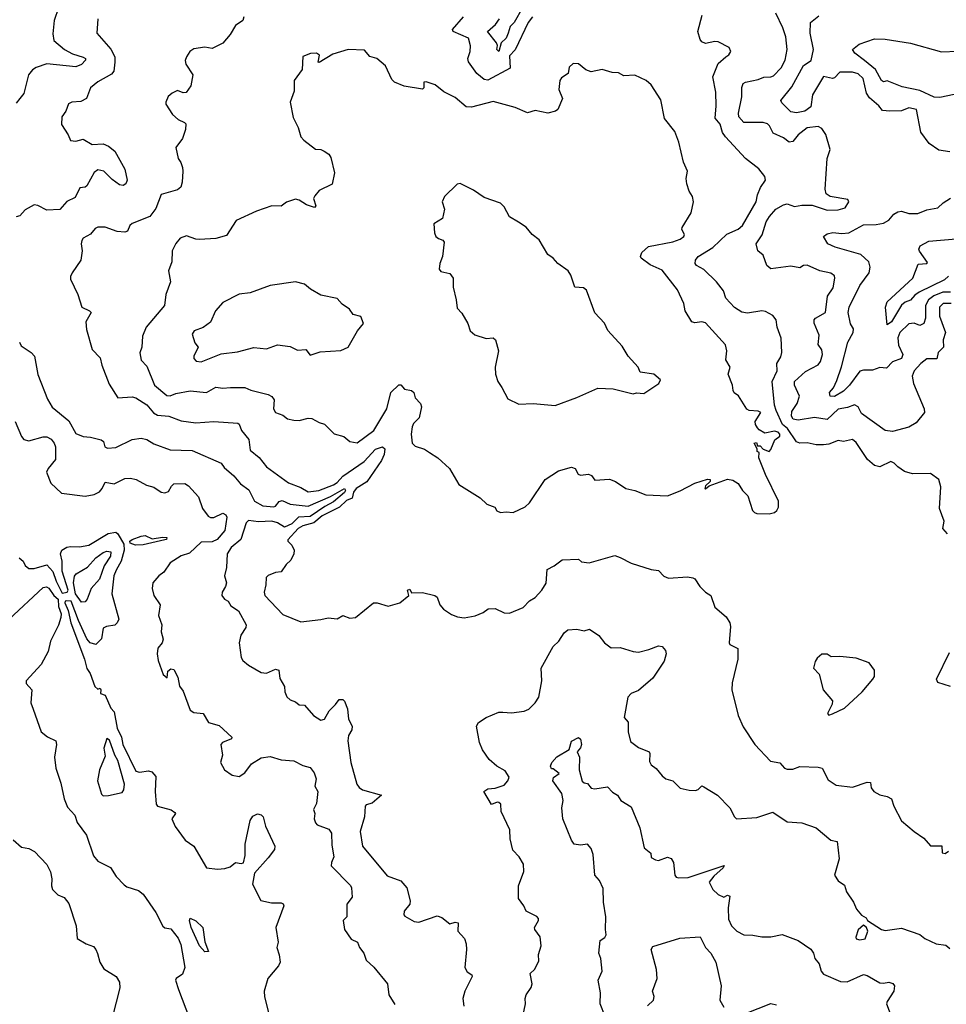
# Model space of a CAD drawing. Extents: x 1468344 to 1613994, y 525695 to 643861.
# Tile 280 of 427: x 1521935 to 1527041, y 609202 to 614630. Entities that reach past the tile are written whole.
import ezdxf

# ---------------------------------------------------------------- set-up
doc = ezdxf.new("R2010")
doc.units = 0

msp = doc.modelspace()

# ---------------------------------------------------------------- linework, layer by layer
at = {"layer": '0CON10XD'}
for points in [[(1522148.5, 614695), (1522124.5, 614625), (1522117.7, 614552.3), (1522123.2, 614515), (1522182, 614465), (1522225, 614442.4), (1522285, 614423), (1522297.5, 614415), (1522297.3, 614407.3), (1522275, 614382.6), (1522245, 614370.4), (1522085, 614386.7), (1522025, 614366.7), (1522005, 614353.3), (1521984.1, 614325.9), (1521957.3, 614222.7), (1521936.2, 614195), (1521915, 614170)], [(1523170, 614645), (1523164.1, 614625.9), (1523125, 614598), (1523095, 614548.8), (1523055, 614500.8), (1522995, 614471.9), (1522955, 614479.2), (1522895, 614470), (1522873.3, 614455), (1522853.3, 614425), (1522846.7, 614405), (1522850, 614385), (1522888.8, 614325), (1522877.5, 614265), (1522851.7, 614228.3), (1522835, 614227.5), (1522805, 614238.8), (1522775.9, 614224.1), (1522753.9, 614206.1), (1522740, 614175), (1522740, 614165), (1522777.7, 614107.7), (1522808.8, 614078.8), (1522843.6, 614063.6), (1522850, 614055), (1522848, 614025), (1522832.5, 613975), (1522795.8, 613925), (1522808.8, 613865), (1522822.1, 613842.1), (1522832.9, 613815), (1522833.1, 613795), (1522830.6, 613735), (1522823.2, 613706.8), (1522805, 613691.4), (1522715, 613665.6), (1522685, 613588.8), (1522651.2, 613545), (1522555, 613505.8), (1522542.5, 613495), (1522528.8, 613465), (1522515, 613458), (1522472.4, 613462.4), (1522405, 613485.5), (1522365, 613486.4), (1522351.3, 613478.7), (1522325, 613446.9), (1522285, 613425.8), (1522276.6, 613413.4), (1522272.9, 613395), (1522280, 613355), (1522271.2, 613305), (1522223.3, 613235), (1522214, 613215), (1522215, 613200), (1522256, 613115), (1522277.5, 613045), (1522320, 613025), (1522329.2, 613015), (1522299.2, 612965), (1522302.4, 612922.4), (1522335, 612812.5), (1522379.2, 612765), (1522386.9, 612725), (1522428.8, 612621.2), (1522476.2, 612546.2), (1522555, 612550.4), (1522575.7, 612545.7), (1522635, 612507.3), (1522673.1, 612463.1), (1522695, 612449.5), (1522756.2, 612445), (1522825, 612419.2), (1522905, 612406.8), (1523004.4, 612414.4), (1523137.5, 612405), (1523145, 612400), (1523157.8, 612365), (1523197, 612315), (1523205, 612257.1), (1523255, 612215.8), (1523295, 612164.3), (1523416.7, 612076.7), (1523485, 612051.8), (1523525, 612027.6), (1523584.3, 612034.3), (1523665, 612065.9), (1523685, 612079), (1523716.2, 612113.9), (1523832.7, 612195), (1523895, 612262.9), (1523935, 612275.4), (1523946.4, 612265), (1523943.2, 612233.2), (1523929.7, 612200.3), (1523847.6, 612082.4), (1523788.8, 612045), (1523774.6, 612025), (1523767.2, 611992.8), (1523735, 611978.8), (1523697.3, 611942.7), (1523601.2, 611895), (1523555, 611855.7), (1523495, 611840.7), (1523468.9, 611825), (1523413.3, 611763.3), (1523412.5, 611755), (1523434.1, 611734.1), (1523448, 611705), (1523445.8, 611685), (1523429.7, 611650.3), (1523403, 611627), (1523375, 611586.7), (1523345, 611582.1), (1523304.1, 611565.9), (1523292.5, 611555), (1523291.4, 611515), (1523281.4, 611475), (1523285.7, 611455.7), (1523385, 611351.1), (1523485, 611310.4), (1523595, 611324.4)], [(1524761.6, 614645), (1524736.8, 614615), (1524665.5, 614464.5), (1524635, 614430.5), (1524638.2, 614361.8), (1524515, 614295.8), (1524495, 614299.2), (1524453.4, 614333.4), (1524408.3, 614398.3), (1524404.4, 614415), (1524416.9, 614455), (1524418.7, 614485), (1524407.8, 614527.8), (1524324, 614565), (1524320.3, 614575), (1524381.1, 614645)], [(1524705.2, 614695), (1524660.6, 614615), (1524637.4, 614592.6), (1524626.2, 614555), (1524615, 614528.8), (1524587.8, 614502.2), (1524575, 614454.5), (1524564.7, 614465), (1524568, 614488), (1524563.1, 614503.1), (1524512.9, 614565), (1524557.2, 614602.8), (1524578.5, 614635)], [(1527047.5, 611795), (1527022.2, 611825), (1527028.9, 611865), (1527004.2, 611935), (1527012, 612055), (1527000, 612095), (1526955, 612128.8), (1526855, 612125.6), (1526810.2, 612140.2), (1526774.2, 612165), (1526754, 612185), (1526735, 612194), (1526675, 612165.8), (1526645, 612173.3), (1526606.4, 612205), (1526545, 612300), (1526525, 612315.3), (1526475, 612305.4), (1526445, 612309.6), (1526395, 612289.5), (1526365, 612285.6), (1526325, 612286.1), (1526275, 612296.8), (1526235, 612295.2), (1526215, 612302.8), (1526165.6, 612375.6), (1526138.8, 612398.8), (1526103.2, 612475), (1526095.4, 612505), (1526081.7, 612635), (1526109.1, 612695), (1526108.1, 612735), (1526129.4, 612770.6), (1526135.4, 612795), (1526131.1, 612875), (1526109.4, 612935), (1526104, 612975), (1526085, 613000), (1526045, 613022), (1526025, 613024.2), (1525945, 613011.9), (1525915, 613018), (1525875, 613044), (1525826.1, 613093.9), (1525814.4, 613134.4), (1525775.5, 613185.5), (1525705, 613253.1), (1525664, 613275), (1525658, 613285), (1525659.2, 613305), (1525674.3, 613325), (1525755, 613373.8), (1525831.8, 613448.2), (1525895, 613475.3), (1525919.2, 613495), (1525994.5, 613625), (1526001.1, 613665), (1526017.8, 613705), (1526045.8, 613745), (1526042.2, 613765), (1526008.6, 613808.6), (1525935.5, 613865.5), (1525824.5, 613984.5), (1525808.6, 614008.6), (1525795, 614053.8), (1525767.5, 614087.5), (1525773.8, 614155), (1525771.2, 614231.2), (1525754.3, 614315), (1525785, 614387.5), (1525826.7, 614425), (1525843.2, 614436.8), (1525854.2, 614455), (1525845, 614476), (1525785, 614507.1), (1525765, 614510), (1525715, 614498.8), (1525695, 614508), (1525685, 614520), (1525672.3, 614565), (1525696.5, 614655)], [(1527067.8, 613065), (1527025, 613065.7), (1527004.7, 613045), (1527004.8, 612995.2), (1527037.8, 612905), (1527023.3, 612865), (1527025.6, 612825), (1526996.7, 612795), (1526990, 612760), (1526935, 612759.6), (1526900.3, 612735), (1526863.8, 612695), (1526852.5, 612665), (1526861.5, 612625), (1526919.2, 612485), (1526922.1, 612465), (1526875, 612407.3), (1526835, 612384.5), (1526745, 612360.4), (1526705, 612365.4), (1526575, 612458.9), (1526555, 612496), (1526535, 612506.7), (1526497.1, 612492.9), (1526445, 612483.8), (1526385, 612426.1), (1526315, 612436.1), (1526225, 612421.8), (1526197.1, 612427.1), (1526187.5, 612445), (1526189.6, 612470.4), (1526220.4, 612515), (1526232.1, 612555), (1526205.5, 612615), (1526204, 612636), (1526265, 612690.4), (1526335, 612726.9), (1526347.5, 612745), (1526360, 612785), (1526355, 612810), (1526335, 612840), (1526340.2, 612890.2), (1526312.5, 612957.5), (1526313.1, 612975), (1526320.6, 612985), (1526376.4, 613015), (1526387.5, 613105), (1526417.7, 613152.3), (1526427.6, 613205), (1526425, 613218.6), (1526405, 613232.9), (1526345, 613245.8), (1526275, 613277.1), (1526255, 613275.7), (1526235, 613262.9), (1526185, 613271.6), (1526075, 613256.2), (1526051.6, 613275), (1526032.1, 613332.1), (1526002.5, 613355), (1525994.4, 613395), (1526026.2, 613443.8), (1526049.6, 613515), (1526066.4, 613545), (1526102.2, 613585), (1526145, 613609.3), (1526165, 613614.1), (1526205, 613600.3), (1526245, 613608), (1526303, 613607), (1526385, 613580.4), (1526445, 613581.8), (1526485, 613592.3), (1526504.6, 613625), (1526498.5, 613638.5), (1526401.2, 613655), (1526379.6, 613669.6), (1526374.3, 613695), (1526385.2, 613865), (1526402.1, 613915), (1526376.8, 613996.8), (1526355, 614030.3), (1526335, 614040.7), (1526275, 614034.5), (1526225, 613994.4), (1526195, 613958.9), (1526175, 613955.5), (1526145, 613977.7), (1526087.1, 614005), (1526068, 614045), (1526056.7, 614055), (1526033.1, 614063.1), (1525925, 614063.3), (1525897.7, 614095), (1525896.6, 614115), (1525914.7, 614205), (1525914.4, 614255.6), (1525922.3, 614277.7), (1525935, 614286.2), (1526005, 614300.5), (1526035, 614313.1), (1526075, 614314.1), (1526089.9, 614320.1), (1526132.3, 614365), (1526152.9, 614407.1), (1526165.2, 614465), (1526157.4, 614535), (1526141.2, 614585), (1526101.2, 614665)], [(1527061.4, 613901.4), (1527000.6, 613910.6), (1526947.6, 613947.6), (1526900.3, 614010.3), (1526877.5, 614135), (1526835, 614144), (1526795, 614126.7), (1526730, 614125), (1526689.4, 614129.4), (1526668.9, 614155), (1526618.6, 614198.6), (1526600.9, 614225), (1526583.8, 614305), (1526555, 614330.9), (1526525, 614340.9), (1526455, 614340), (1526425, 614308.8), (1526415, 614306), (1526365, 614316.7), (1526303.6, 614215), (1526295, 614150), (1526262.5, 614125), (1526216.6, 614116.6), (1526185, 614121.2), (1526135, 614171.5), (1526130.4, 614185), (1526189.4, 614260.6), (1526255, 614377.5), (1526296.7, 614405), (1526308.8, 614465), (1526292, 614555), (1526292.5, 614615), (1526338.3, 614651.7)], [(1522365.7, 614635), (1522360, 614555), (1522436.7, 614466.7), (1522460, 614425), (1522460, 614395), (1522454.1, 614345.9), (1522441.2, 614328.8), (1522365, 614286.5), (1522325.5, 614255), (1522303.8, 614195), (1522271.2, 614178.8), (1522222.5, 614175), (1522203.8, 614166.2), (1522188.5, 614125), (1522166.5, 614095), (1522165, 614052.5), (1522202, 613995), (1522215, 613963.8), (1522245, 613960), (1522285, 613971.2), (1522335, 613941.1), (1522395, 613945.5), (1522425, 613931.8), (1522460, 613905), (1522513.5, 613805), (1522527.5, 613745), (1522519.2, 613725), (1522505, 613715.7), (1522485, 613719.6), (1522445, 613748.5), (1522398.1, 613795), (1522365, 613802.2), (1522345, 613788), (1522305, 613713.8), (1522295, 613706.2), (1522266.7, 613703.3), (1522240.8, 613649.2), (1522195, 613626.8), (1522155.6, 613584.4), (1522085, 613579.2), (1522035, 613606.2), (1522015, 613610), (1521965, 613580.8), (1521935, 613548), (1521915, 613542.5)], [(1527085, 614217.8), (1527005, 614201.3), (1526975, 614201.9), (1526895, 614239.9), (1526798.8, 614258.8), (1526715, 614292), (1526695, 614288), (1526685, 614293.8), (1526652.2, 614355), (1526591.3, 614405), (1526536.7, 614445), (1526524.4, 614465), (1526561.9, 614495), (1526645, 614524.2), (1526705, 614522.9), (1526845, 614500.3), (1527015, 614451.8), (1527105, 614457)], [(1526065, 611905.7), (1526095, 611914.2), (1526108, 611925), (1526116.5, 611943.5), (1526116.9, 611975), (1526045, 612123.3), (1526007.5, 612215), (1526010, 612245), (1526000, 612250), (1526000, 612265), (1525982.5, 612295), (1525995, 612300), (1526001.7, 612281.7), (1526015, 612280), (1526031.7, 612261.7), (1526065, 612250), (1526075, 612260), (1526096.7, 612313.3), (1526123.8, 612335), (1526124, 612345), (1526115, 612356.5), (1526095, 612360.8), (1526040.7, 612350.7), (1526009.3, 612369.3), (1526000.8, 612380.8), (1525989.2, 612399.2), (1525988.6, 612415), (1526019.4, 612465), (1526005, 612471.9), (1525955.7, 612475.7), (1525943.1, 612483.1), (1525896.4, 612556.4), (1525872.9, 612572.9), (1525866.2, 612585), (1525864, 612615), (1525838.8, 612675), (1525850, 612715), (1525827.1, 612755), (1525832.5, 612805), (1525825, 612837.5), (1525715, 612959.2), (1525695, 612964.1), (1525655, 612958.5), (1525639.4, 612965), (1525601.8, 613025), (1525595.3, 613065), (1525560.1, 613140.1), (1525475, 613249.8), (1525408.7, 613278.7), (1525359.5, 613315), (1525355.5, 613325), (1525364.2, 613345.8), (1525400, 613380), (1525535, 613405.6), (1525575, 613419.2), (1525595.8, 613435), (1525598, 613445), (1525584.2, 613474.2), (1525586, 613485), (1525635.4, 613564.6), (1525648.6, 613625), (1525642.5, 613655), (1525624.3, 613685), (1525611.4, 613725), (1525608, 613755), (1525614.4, 613795), (1525593.6, 613845), (1525567.8, 613955), (1525545, 614014.2), (1525488.8, 614085), (1525467.6, 614187.6), (1525415, 614270), (1525386.7, 614295), (1525324.5, 614324.5), (1525265, 614320.8), (1525235, 614336), (1525199.3, 614339.3), (1525144.3, 614355.7), (1525085, 614342.5), (1525054.3, 614354.3), (1525015, 614386.2), (1524985, 614388.8), (1524962.5, 614367.5), (1524957.1, 614332.9), (1524920, 614310), (1524910.8, 614295), (1524905.8, 614245), (1524926, 614195), (1524900, 614135), (1524887.5, 614125), (1524845, 614114.3), (1524775, 614130), (1524734.3, 614115.7), (1524665, 614145.3), (1524545, 614178.9), (1524425, 614148.5), (1524395, 614150), (1524335, 614201.5), (1524272.2, 614232.2), (1524225, 614270), (1524175, 614287.5), (1524162.5, 614285), (1524162.5, 614255), (1524155, 614247.5), (1524053.6, 614263.6), (1524000, 614285), (1523985, 614300), (1523950, 614375), (1523902.5, 614415), (1523865, 614427.5), (1523835, 614462.5), (1523745, 614465.8), (1523660.7, 614439.3), (1523585, 614393.3), (1523580, 614395), (1523587.5, 614435), (1523570, 614445), (1523537, 614443), (1523495, 614427.5), (1523491.2, 614355), (1523446.7, 614295), (1523447.1, 614235), (1523425.8, 614175), (1523441.2, 614091.2), (1523470, 614035), (1523483.8, 613985), (1523500, 613965), (1523565, 613916.2), (1523595, 613914.2), (1523613.3, 613905), (1523638.6, 613888.6), (1523649.5, 613869.5), (1523670, 613785), (1523656.1, 613723.9), (1523585, 613687.5), (1523560.9, 613659.1), (1523554.2, 613644.2), (1523566.7, 613603.3), (1523560, 613595), (1523515, 613608.6), (1523475.4, 613635.4), (1523455, 613640.6), (1523405.8, 613624.2), (1523375, 613601.2), (1523325, 613602.9), (1523240, 613575), (1523127.7, 613522.3), (1523075, 613440), (1523015, 613424.3), (1522925, 613418), (1522905, 613419.2), (1522855, 613437.8), (1522818.8, 613425), (1522794.6, 613395.4), (1522775.6, 613355), (1522773.3, 613295), (1522754.3, 613245), (1522765.5, 613185), (1522740.9, 613115), (1522733.5, 613055), (1522632.1, 612935), (1522611.1, 612885), (1522607.8, 612825), (1522597, 612793), (1522605, 612753.3), (1522635, 612720), (1522678.6, 612615), (1522745, 612559.2), (1522765, 612556), (1522795, 612570), (1522875, 612584.4), (1522965, 612574.6), (1523015, 612604.6), (1523055, 612598.5), (1523096.9, 612603.1), (1523175, 612602.5), (1523208.1, 612588.1), (1523305, 612564.6), (1523325, 612552.2), (1523336.4, 612535), (1523334.5, 612484.5), (1523345, 612463.8), (1523385, 612450), (1523410.5, 612430.5), (1523445, 612422), (1523475, 612420), (1523525, 612433.3), (1523545, 612431.2), (1523585, 612408.8), (1523615, 612400), (1523667.3, 612347.3), (1523721.7, 612331.7), (1523754.1, 612304.1), (1523795, 612296.7), (1523886.9, 612365), (1523958.8, 612485), (1523980, 612575), (1524025, 612617.5), (1524035, 612617.5), (1524055, 612593.3), (1524095, 612585.8), (1524106.7, 612575), (1524113.8, 612545), (1524143.8, 612515), (1524150, 612495), (1524137.1, 612435), (1524105, 612404.3), (1524097.8, 612385), (1524092.5, 612345), (1524098, 612295), (1524115, 612278.8), (1524165, 612262), (1524193.3, 612245), (1524240, 612215), (1524303.3, 612155), (1524355, 612067.5), (1524472.5, 611995), (1524509.3, 611959.3), (1524553, 611943), (1524565, 611922.5), (1524585, 611912.5), (1524615, 611917.5), (1524655, 611913.3), (1524721.2, 611945), (1524745, 611966.2), (1524830, 612095), (1524905, 612142.5), (1524975, 612163.3), (1524996.4, 612156.4), (1525013.3, 612125), (1525025, 612118.8), (1525070, 612125), (1525086.4, 612116.4), (1525105, 612092.5), (1525185, 612097.5), (1525217.5, 612085), (1525276.1, 612046.1), (1525325, 612034.2), (1525385, 612010), (1525505, 612004.6), (1525575, 612032.7), (1525655, 612074.4), (1525725, 612098), (1525740, 612095), (1525740, 612085), (1525715, 612060), (1525710, 612045), (1525715, 612043.3), (1525735, 612060), (1525835, 612097.5), (1525865, 612090.8), (1525895, 612073.8), (1525918, 612035), (1525948, 612005), (1525973.3, 611925), (1525985, 611912.5), (1525997, 611907), (1526065, 611905.7)], [(1524885, 612504), (1525005, 612547.5), (1525120.5, 612599.5), (1525205.7, 612595.7), (1525315, 612566.7), (1525335, 612573.3), (1525375, 612570), (1525456.7, 612625), (1525466.7, 612645), (1525430, 612675), (1525355, 612687.5), (1525343.3, 612715), (1525288, 612775), (1525255, 612830), (1525175.9, 612915.9), (1525157.9, 612957.9), (1525103.7, 613013.7), (1525059.3, 613139.3), (1525041.8, 613151.8), (1524995, 613155.7), (1524972.2, 613222.2), (1524956.7, 613245), (1524900.8, 613285), (1524875, 613315.3), (1524846.4, 613336.4), (1524797.1, 613417.1), (1524759.7, 613445), (1524725.5, 613485.5), (1524684.3, 613514.3), (1524635, 613542.8), (1524605, 613598.6), (1524585, 613617.8), (1524495, 613650), (1524435, 613690.5), (1524362.5, 613727.5), (1524345, 613722.5), (1524276.2, 613655), (1524263.3, 613625), (1524275.8, 613585), (1524265.8, 613534.2), (1524217.5, 613505), (1524220, 613455), (1524228.8, 613435), (1524243, 613423), (1524267.5, 613415), (1524273.6, 613403.6), (1524265.9, 613324.1), (1524250, 613285), (1524247.5, 613255), (1524255, 613242.5), (1524305, 613230), (1524323.3, 613205), (1524324.2, 613155), (1524341.2, 613085), (1524345, 613040), (1524372.3, 613012.3), (1524403.8, 612955), (1524416.7, 612915), (1524442.7, 612892.7), (1524505, 612871.9), (1524545, 612875.8), (1524556.2, 612865), (1524573.8, 612805), (1524555.8, 612715), (1524556.2, 612675), (1524570, 612635), (1524592, 612602), (1524625, 612540), (1524685, 612511.2), (1524763.9, 612513.9), (1524885, 612504)], [(1527065, 613127.2), (1527022.4, 613127.6), (1526972.3, 613107.7), (1526943.9, 613085), (1526926, 613055), (1526927.2, 612985), (1526918, 612955), (1526895, 612944.8), (1526865, 612957.1), (1526835, 612952.5), (1526785.2, 612905), (1526773.8, 612876.2), (1526778.1, 612835), (1526801.9, 612785), (1526795, 612763.1), (1526745, 612744.3), (1526711.3, 612708.7), (1526675, 612712.9), (1526635, 612697.3), (1526585, 612697.5), (1526565, 612691.5), (1526507.5, 612615), (1526475, 612582.1), (1526425, 612552.9), (1526401.4, 612555), (1526397.8, 612575), (1526420.2, 612599.8), (1526439, 612641), (1526464.5, 612715.5), (1526498.2, 612851.8), (1526528.1, 612905), (1526529.2, 612925), (1526513.8, 612953.8), (1526500.9, 613015), (1526505.3, 613045), (1526564.8, 613165.2), (1526616.8, 613235), (1526622.5, 613265), (1526614.2, 613294.2), (1526570.8, 613335), (1526428.8, 613375), (1526388, 613395), (1526364, 613435), (1526385, 613450), (1526416.8, 613456.8), (1526465, 613450.5), (1526505, 613455.4), (1526585, 613499.1), (1526655, 613500.2), (1526695, 613508.7), (1526724.5, 613525), (1526752.9, 613557.1), (1526775, 613570.2), (1526795, 613574.3), (1526835, 613561.8), (1526885, 613562), (1526935, 613581.5), (1526995, 613592), (1527025, 613620), (1527065, 613645.6)], [(1527053.6, 613216.4), (1527031.9, 613195), (1526892.2, 613127.8), (1526868.7, 613111.3), (1526845, 613083.6), (1526815, 613073.6), (1526793.8, 613056.2), (1526739.2, 612965), (1526715, 612947.5), (1526707.3, 613045), (1526716.5, 613075), (1526856.6, 613205), (1526887.2, 613282.8), (1526934.4, 613285.6), (1526938.6, 613291.4), (1526893.8, 613353.8), (1526890.6, 613365), (1526896.8, 613383.2), (1526945, 613408.5), (1527095, 613422.3)], [(1522935, 612744.4), (1523045, 612787.5), (1523135, 612798.8), (1523225, 612823.1), (1523295, 612815.8), (1523355, 612837.5), (1523425, 612828), (1523465, 612808.6), (1523511.7, 612811.7), (1523535, 612780), (1523591.7, 612798.3), (1523705, 612806.2), (1523745.9, 612824.1), (1523796.2, 612915), (1523830, 612955), (1523815, 612993.3), (1523772.5, 613005), (1523752.5, 613035), (1523712.3, 613062.3), (1523685, 613093.8), (1523595, 613111.2), (1523536.7, 613145), (1523505, 613171.2), (1523455, 613185.7), (1523315, 613164), (1523205.7, 613124.3), (1523145, 613116.9), (1523055, 613071.4), (1523014.7, 613025.3), (1522986.9, 612963.1), (1522946.1, 612933.9), (1522895.5, 612914.5), (1522885, 612896.7), (1522899.4, 612849.4), (1522918, 612825), (1522894.4, 612775), (1522895, 612762.5), (1522907, 612747), (1522935, 612744.4)], [(1521933.1, 612853.1), (1521942.1, 612832.1), (1521998, 612795), (1522015.7, 612775), (1522034, 612674), (1522087.8, 612537.8), (1522113.5, 612493.5), (1522205, 612419.1), (1522245, 612349.4), (1522285, 612331.4), (1522325, 612329.5), (1522383.8, 612313.8), (1522397.5, 612305), (1522404, 612275), (1522418.5, 612268.5)], [(1521910.6, 612415), (1521945, 612332.5), (1521958, 612315), (1521985, 612309.1), (1522065, 612331.2), (1522085, 612331.2), (1522108.1, 612318.1), (1522125.4, 612295), (1522131.5, 612275), (1522133.1, 612205), (1522092.5, 612155), (1522083.3, 612135), (1522106.7, 612075), (1522165, 612020.8), (1522295, 612004.3), (1522345, 612013.3), (1522375, 612027.5), (1522389.6, 612045), (1522405, 612080), (1522455, 612071.9), (1522515, 612100), (1522545, 612103.3), (1522576.1, 612096.1), (1522634.6, 612064.6), (1522675, 612052.2), (1522715, 612025.6), (1522735, 612021.1), (1522755, 612030), (1522770.9, 612059.1), (1522785, 612070.6), (1522845, 612072.5), (1522865, 612060), (1522919.8, 611999.8), (1522941.9, 611935), (1522973.8, 611893.8), (1522986.2, 611886.2), (1523005, 611885.4), (1523055, 611909.2), (1523070.9, 611900.9), (1523077, 611887), (1523065.7, 611815), (1523023.2, 611765), (1522995, 611751.5), (1522935, 611750), (1522870.6, 611689.4), (1522825, 611674.7), (1522764, 611636), (1522730, 611585), (1522702.1, 611565), (1522667.8, 611525), (1522665.5, 611494.5), (1522675, 611456), (1522708.8, 611405), (1522700.6, 611345), (1522717.3, 611295), (1522714.5, 611255), (1522725.4, 611215), (1522720, 611195), (1522696.2, 611165), (1522692.9, 611135), (1522697.3, 611097.3), (1522725, 611020), (1522747.5, 611002.5), (1522751.7, 611038.3), (1522768.3, 611051.7), (1522785, 611047.5), (1522805.6, 611005), (1522816, 610956), (1522835, 610928.8), (1522874.2, 610824.3), (1522895, 610810.4), (1522945.6, 610805.6), (1522975, 610756.7), (1523035, 610738.8), (1523103.3, 610675), (1523102.5, 610665), (1523053.3, 610645), (1523044.2, 610635), (1523052, 610575), (1523042, 610535), (1523064.3, 610494.3), (1523105, 610465.8), (1523145, 610458), (1523175, 610477.5), (1523211.7, 610528.3), (1523265, 610560.5), (1523315, 610567.5), (1523375, 610550.5), (1523445, 610545.3), (1523495, 610518.4), (1523535, 610507.3), (1523557.7, 610477.7), (1523568.3, 610445), (1523561.4, 610405), (1523578.6, 610375), (1523570.5, 610309.5), (1523553.3, 610276.7), (1523562, 610255), (1523558, 610225), (1523565, 610203.3), (1523575, 610192), (1523638, 610168), (1523653.3, 610145), (1523655, 610080), (1523666.7, 610015), (1523653.5, 609985), (1523651.9, 609965), (1523757.8, 609857.8), (1523764, 609845), (1523767, 609793), (1523738, 609755), (1523737.5, 609685), (1523717.5, 609665), (1523724.2, 609615), (1523761.1, 609561.1), (1523796.2, 609545), (1523808.1, 609515), (1523830.6, 609485), (1523845, 609446), (1523886.7, 609406.7), (1523962.5, 609315), (1523968.5, 609255), (1524002.2, 609202.2)], [(1522418.5, 612268.5), (1522465, 612271.2), (1522555, 612316.6), (1522605, 612322.3), (1522635, 612316.2), (1522675, 612291.5), (1522765, 612258.8), (1522885, 612254.5), (1523045, 612185.7), (1523061.4, 612161.4), (1523115.9, 612115.9), (1523152.1, 612072.1), (1523197.7, 612037.7), (1523229.6, 611975), (1523275, 611949.9), (1523335, 611944.2), (1523345, 611948.2), (1523365.7, 611974.3), (1523380.9, 611979.1), (1523425, 611960), (1523525, 611947.7), (1523647.8, 612002.2), (1523725.3, 612045.3), (1523730.2, 612035), (1523725, 612024.1), (1523665, 611972.3), (1523616.6, 611946.6), (1523535, 611890.6), (1523472, 611888), (1523435, 611851.8), (1523395, 611832.1), (1523356.4, 611856.4), (1523325, 611865.8), (1523251.2, 611861.2), (1523195, 611869.7), (1523183.5, 611856.5), (1523153.8, 611765), (1523099.5, 611720.5), (1523077.9, 611685), (1523075, 611610), (1523062.9, 611565), (1523074.2, 611525), (1523069.2, 611505), (1523050, 611475), (1523048.8, 611455), (1523064, 611435), (1523084.3, 611424.3), (1523098.3, 611398.3), (1523141.3, 611371.3), (1523183.8, 611295), (1523180.7, 611279.3), (1523152.7, 611237.3), (1523144.2, 611195), (1523155.7, 611115), (1523165, 611098), (1523195, 611071.2), (1523265, 611032), (1523295, 611027.1), (1523345, 611049.4), (1523363.8, 611045), (1523368.3, 610998.3), (1523394, 610955), (1523395.8, 610925), (1523407.3, 610897.3), (1523425, 610880), (1523455, 610870), (1523475, 610854), (1523505, 610851.2), (1523553.3, 610795), (1523595, 610768.1), (1523615.3, 610774.7), (1523639.9, 610820.1), (1523675.8, 610855), (1523695, 610883.3), (1523715, 610883.3), (1523725, 610872.5), (1523741.7, 610831.7), (1523747.1, 610775), (1523767.8, 610735), (1523765.5, 610715), (1523746.7, 610683.3), (1523744.1, 610655), (1523759.2, 610535), (1523792.6, 610415), (1523805, 610397.1), (1523823.5, 610385), (1523928, 610355), (1523878, 610312), (1523845, 610302), (1523839.2, 610295), (1523835.5, 610235), (1523810.4, 610155), (1523823.6, 610073.6), (1523960.2, 609910.2), (1524035, 609883.8), (1524068.4, 609845), (1524086.4, 609773.6), (1524084.4, 609755), (1524054.2, 609715), (1524052.5, 609695), (1524057.7, 609687.7), (1524109.2, 609659.2), (1524135, 609655.8), (1524235, 609690), (1524260.9, 609680.9), (1524305, 609645.8), (1524335, 609655.8), (1524351.2, 609651.2), (1524350, 609605), (1524385.7, 609565), (1524395.6, 609535), (1524398.1, 609505), (1524388, 609405), (1524401.2, 609381.2), (1524425.8, 609365.8), (1524429.2, 609355), (1524388.6, 609275), (1524377.5, 609235), (1524383, 609193)], [(1521932.8, 611662.8), (1521954.2, 611645), (1521965, 611622), (1521985, 611604.2), (1522015, 611604.3), (1522085, 611625.7), (1522117.4, 611587.4), (1522135.2, 611535), (1522169.5, 611469.5), (1522196.1, 611473.9), (1522201.5, 611485), (1522169.3, 611589.3), (1522168.4, 611645), (1522159.1, 611685), (1522168, 611705), (1522195, 611721.9), (1522215, 611726.7), (1522265, 611723.5), (1522315, 611733.2), (1522423, 611797), (1522465, 611804.7), (1522475.9, 611795.9), (1522507.9, 611737.9), (1522511.5, 611705), (1522494.8, 611645.2), (1522467.3, 611595), (1522453.4, 611565), (1522443.1, 611465), (1522481.1, 611325), (1522472.5, 611305), (1522458.4, 611291.6), (1522412.5, 611285), (1522395, 611276), (1522385, 611217.5), (1522355, 611186.2), (1522322.5, 611195), (1522305, 611216.7), (1522258.1, 611318.1), (1522218.8, 611425), (1522192.8, 611427.2), (1522186.2, 611425), (1522184.1, 611415), (1522202.3, 611372.3), (1522216.6, 611305), (1522292.9, 611105), (1522304.1, 611054.1), (1522323.8, 611025), (1522348.8, 610955), (1522365, 610940), (1522377.5, 610945), (1522382.5, 610935), (1522380, 610915), (1522405, 610905.6), (1522437.7, 610835), (1522456.3, 610815), (1522471.2, 610725), (1522495, 610675.7), (1522503.8, 610635)], [(1522573.2, 611733.2), (1522543.8, 611745), (1522542.7, 611755), (1522555, 611764.6), (1522605, 611782.2), (1522626.1, 611786.1), (1522665, 611768.8), (1522721.7, 611778.3), (1522746.2, 611775), (1522743.3, 611765), (1522735, 611762.2), (1522615, 611734.8), (1522573.2, 611733.2)], [(1522275, 611419.2), (1522242.9, 611465), (1522231.1, 611525), (1522237.2, 611562.8), (1522246, 611575), (1522308.4, 611611.6), (1522355, 611663.7), (1522395, 611692.9), (1522415, 611700.5), (1522436.4, 611696.4), (1522435, 611673.1), (1522399.9, 611620.1), (1522373.9, 611545), (1522328.1, 611495), (1522306.8, 611435), (1522295, 611421.5), (1522275, 611419.2)], [(1523595, 611324.4), (1523635, 611331.9), (1523685, 611328), (1523715, 611346), (1523755, 611331.1), (1523785, 611334.4), (1523885, 611416), (1523905, 611415.8), (1523965, 611396.2), (1524030, 611415), (1524080, 611455), (1524072.5, 611485), (1524085, 611490), (1524095, 611470), (1524155, 611472.5), (1524222.5, 611455), (1524235.8, 611445.8), (1524251.2, 611405), (1524271.4, 611381.4), (1524315, 611351.2), (1524347.7, 611337.7), (1524385, 611332), (1524445, 611343.8), (1524488.3, 611361.7), (1524517, 611383), (1524555, 611383.3), (1524605, 611360), (1524635, 611358), (1524709.4, 611390.6), (1524745, 611425.7), (1524776, 611445), (1524812, 611485), (1524835.4, 611524.6), (1524841.7, 611598.3), (1524880.7, 611619.3), (1524925, 611653.3), (1525015, 611656.7), (1525031.2, 611641.2), (1525073.9, 611636.1), (1525215, 611675.7), (1525245, 611666.2), (1525305, 611634), (1525415, 611600), (1525455, 611593.3), (1525485, 611562.5), (1525510.7, 611550.7), (1525615, 611558), (1525643.9, 611553.9), (1525655, 611547.5), (1525683.8, 611505), (1525713.8, 611475), (1525743.8, 611455), (1525765, 611390.8), (1525828.3, 611338.3), (1525848, 611305), (1525852.5, 611285), (1525844, 611195), (1525848.8, 611185), (1525893, 611163), (1525893.3, 611105), (1525861.2, 610975), (1525860, 610935), (1525893.8, 610795), (1525922.5, 610732.5), (1525985.4, 610635.4), (1526072, 610542), (1526124.2, 610534.2), (1526150, 610505), (1526165, 610498), (1526195, 610499.2), (1526235, 610513.1), (1526335, 610510.4), (1526357.8, 610505), (1526390.7, 610440.7), (1526435, 610411.1), (1526525, 610400), (1526605, 610426.4), (1526623.3, 610425), (1526626.7, 610395), (1526642.5, 610375), (1526675, 610356.2), (1526715, 610347.1), (1526738.8, 610335), (1526752, 610295), (1526795, 610214), (1526864.2, 610155), (1526918.3, 610118.3), (1526955, 610075.6), (1527016.1, 610076.1), (1527018.3, 610038.3), (1527035, 610033.3)], [(1521875, 611322.7), (1522065, 611500.7), (1522082.8, 611502.8), (1522095, 611496.9), (1522122.3, 611455), (1522146.5, 611435), (1522148.9, 611395), (1522163, 611355), (1522162, 611335), (1522148, 611292), (1522104.4, 611205), (1522092.5, 611147.5), (1522052.9, 611075), (1521971.1, 610985), (1521971.4, 610971.4), (1522001.4, 610935), (1521996, 610865), (1522009, 610829), (1522052.9, 610705), (1522087.6, 610677.6), (1522134.4, 610654.4), (1522137.1, 610635), (1522126.2, 610565), (1522133.9, 610503.9), (1522161.1, 610421.1), (1522179.2, 610335), (1522198.8, 610288.8), (1522238.8, 610245), (1522251.2, 610205), (1522303.1, 610135), (1522341.6, 610021.6), (1522365, 609991.9), (1522435, 609956.2), (1522467, 609907), (1522510.7, 609860.7), (1522525, 609850), (1522589.5, 609829.5), (1522615, 609808.8), (1522685, 609708), (1522723.7, 609633.7), (1522735, 609623.8), (1522768.2, 609618.2), (1522807.5, 609567.5), (1522822.8, 609532.8), (1522844.5, 609405.5), (1522831.7, 609368.3), (1522797.1, 609345), (1522793.3, 609335), (1522809.2, 609285), (1522890.7, 609070.7)], [(1524710, 609145), (1524722, 609205), (1524721.2, 609235), (1524726, 609255), (1524754.3, 609295), (1524760, 609315), (1524747.5, 609372.5), (1524772.5, 609395), (1524795, 609440), (1524793.8, 609476.2), (1524808.8, 609525), (1524803.8, 609575), (1524774.3, 609614.3), (1524772.5, 609625), (1524794.2, 609665), (1524794, 609675), (1524785, 609685.8), (1524726.7, 609715), (1524714, 609745), (1524683.8, 609785), (1524683.8, 609855), (1524714, 609935), (1524710.8, 609975), (1524688, 610015), (1524652.4, 610052.4), (1524638.6, 610115), (1524635.6, 610165), (1524587.5, 610265), (1524586.2, 610305), (1524575.6, 610315.6), (1524565.8, 610315.8), (1524535, 610303.3), (1524492, 610375), (1524515, 610390.5), (1524555, 610394.7), (1524605, 610410.6), (1524625.7, 610435), (1524632, 610455), (1524609.7, 610489.7), (1524565, 610516), (1524522, 610552), (1524485.4, 610605.4), (1524468.9, 610645), (1524452.5, 610735), (1524464, 610755), (1524505, 610783.8), (1524575, 610813.3), (1524597, 610813), (1524645, 610809.4), (1524715, 610818.1), (1524740.3, 610829.7), (1524776.1, 610863.9), (1524796.5, 610895), (1524813.1, 610985), (1524808.6, 611055), (1524874.4, 611175), (1524906, 611204), (1524935, 611249.2), (1524955, 611265.8), (1525005, 611270.8), (1525045, 611262), (1525075, 611270), (1525126.7, 611235), (1525158, 611195), (1525195, 611167.5), (1525245, 611170), (1525315, 611146.9), (1525345, 611144.3), (1525402.4, 611157.6), (1525455, 611179.2), (1525475, 611174.4), (1525493.3, 611153.3), (1525498.1, 611135), (1525486.2, 611093.8), (1525425, 610999.4), (1525345, 610932), (1525305, 610916), (1525286, 610895), (1525266.7, 610783.3), (1525287.3, 610757.3), (1525287.5, 610705), (1525300.9, 610650.9), (1525345, 610618), (1525403.8, 610595), (1525408, 610585), (1525405, 610540), (1525415, 610522), (1525442.5, 610502.5), (1525475, 610461.2), (1525495, 610446.2), (1525533.6, 610433.6), (1525575, 610394.5), (1525625, 610382.5), (1525658.7, 610381.3), (1525674.3, 610385.7), (1525695, 610406.2), (1525705, 610402), (1525780, 610355), (1525848.8, 610285), (1525874.3, 610235), (1525885.6, 610225.6), (1525997.4, 610232.6), (1526085, 610260.8), (1526165, 610208.9), (1526245, 610203.3), (1526325, 610174.6), (1526405, 610107.2), (1526439.7, 610099.7), (1526450.5, 610005), (1526424.6, 609915), (1526445, 609882.7), (1526480, 609860), (1526492.3, 609822.3), (1526530.5, 609765), (1526546.9, 609726.9), (1526574.2, 609694.2), (1526599.3, 609679.3), (1526607.5, 609665), (1526685, 609614.6), (1526705, 609610), (1526795, 609621.4), (1526895, 609588), (1526923.3, 609565), (1526985, 609536), (1527038.3, 609528.3), (1527060.5, 609510.5)], [(1526395, 610796.2), (1526415, 610803.1), (1526480, 610835), (1526577.3, 610925), (1526637.5, 610995), (1526645, 611010), (1526645.7, 611045), (1526616.2, 611085), (1526545, 611110), (1526455, 611120), (1526407, 611117), (1526385, 611132.5), (1526355, 611132.5), (1526329.3, 611110.7), (1526318.3, 611091.7), (1526310, 611055), (1526341.7, 611021.7), (1526362.5, 610935), (1526415, 610876), (1526412.4, 610857.6), (1526386.1, 610806.1), (1526395, 610796.2)], [(1527065, 610954.3), (1526995.7, 610975.7), (1526987.1, 610995), (1527058.9, 611141.1)], [(1522395, 610352.5), (1522425, 610354.2), (1522499.8, 610370.2), (1522509.5, 610385), (1522512.2, 610415), (1522476.1, 610546.1), (1522459.7, 610575), (1522429.2, 610659.2), (1522415, 610668), (1522398.6, 610615), (1522405, 610570), (1522373.8, 610495), (1522363.8, 610435), (1522385, 610361.2), (1522395, 610352.5)], [(1522503.8, 610635), (1522575, 610488), (1522595, 610481.2), (1522645, 610490), (1522663, 610483), (1522685, 610457.5), (1522681.9, 610375), (1522687.8, 610305), (1522695, 610294.5), (1522768.8, 610275), (1522790.5, 610260.5), (1522793.8, 610255), (1522774.2, 610225), (1522791.7, 610181.7), (1522847.4, 610107.4), (1522894, 610075), (1522963.9, 609953.9), (1523025, 609947.5), (1523065, 609950.8), (1523095, 609960), (1523125, 609983.8), (1523155, 609978), (1523167.8, 609982.2), (1523177.6, 610022.4), (1523176.8, 610085), (1523205.8, 610215), (1523220.4, 610239.6), (1523245, 610251.6), (1523265, 610246.7), (1523276.6, 610235), (1523288.9, 610185), (1523341, 610075), (1523338.4, 610055), (1523305, 610010.4), (1523228.9, 609925), (1523217.1, 609865), (1523263.8, 609775), (1523321.8, 609761.8), (1523375, 609761.5), (1523386.2, 609756.2), (1523390, 609745), (1523347.1, 609625), (1523360, 609545), (1523352.5, 609515), (1523365.7, 609475), (1523370.6, 609435), (1523361.1, 609415), (1523302.9, 609345), (1523282.9, 609275), (1523284.4, 609244.4), (1523326.1, 609076.1)], [(1525161.2, 609135), (1525133.8, 609205), (1525135.8, 609265), (1525122.5, 609335), (1525144.2, 609385), (1525136.7, 609455), (1525127.1, 609485), (1525133.3, 609555), (1525159.3, 609570.7), (1525167.5, 609585), (1525162.5, 609615), (1525165.9, 609684.1), (1525152, 609765), (1525150.7, 609840.7), (1525130, 609885), (1525104.7, 609914.7), (1525095, 610028.8), (1525085, 610060.5), (1525064.6, 610084.6), (1525025, 610079.7), (1524991.2, 610085), (1524975, 610107.5), (1524928, 610225), (1524923.3, 610285), (1524930, 610325), (1524923.3, 610365), (1524873.8, 610435), (1524877, 610453), (1524907.5, 610475), (1524875, 610500), (1524865, 610500), (1524860, 610515), (1524867.5, 610535), (1524895, 610566.7), (1524962.5, 610607.5), (1524976.8, 610653.2), (1525015, 610674), (1525025, 610663.3), (1525031.2, 610635), (1525024.7, 610615.3), (1525007.5, 610595), (1525019.7, 610565), (1525017.7, 610495), (1525035, 610433.3), (1525045, 610423.3), (1525065, 610420), (1525085, 610393.8), (1525105, 610390.8), (1525175, 610402), (1525202.7, 610372.7), (1525230, 610355), (1525247.5, 610325), (1525305, 610291.2), (1525352.5, 610175), (1525375.7, 610065.7), (1525412.5, 610035), (1525415, 610012.5), (1525438.3, 609998.3), (1525455, 609995.6), (1525505, 610012.7), (1525525, 610006.7), (1525537.3, 609985), (1525545.8, 609915), (1525553.2, 609903.2), (1525565, 609899.4), (1525619.2, 609900.8), (1525817.5, 609967.5), (1525812.5, 609955), (1525760.5, 609909.5), (1525734, 609875), (1525754.5, 609835), (1525785, 609807.5), (1525815, 609793.8), (1525835, 609803.3), (1525848, 609798), (1525838.5, 609735), (1525841.6, 609671.6), (1525858.5, 609635), (1525887.5, 609605), (1525925, 609584.5), (1525975, 609584.4), (1526025, 609574.4), (1526075, 609574.4), (1526137.5, 609587.5), (1526225, 609553.3), (1526295.8, 609505.8), (1526310, 609485), (1526317.1, 609455), (1526341.4, 609425), (1526351.9, 609385), (1526365, 609368), (1526457.8, 609327.8), (1526495, 609326.4), (1526585, 609366.8), (1526605, 609361.5), (1526675, 609320), (1526695, 609319.4), (1526725, 609324.6), (1526747, 609317), (1526756.9, 609305), (1526753.1, 609275), (1526715, 609218), (1526712.2, 609205), (1526732.4, 609152.4)], [(1521899.4, 610109.4), (1521945, 610068.5), (1521985, 610060.6), (1522016, 610045), (1522085, 609972.9), (1522105, 609932.5), (1522112.5, 609895), (1522109.4, 609855), (1522115.6, 609835), (1522145, 609805.7), (1522180.3, 609790.3), (1522205, 609757.5), (1522245.8, 609635), (1522251.4, 609565), (1522302, 609535), (1522341.2, 609521.2), (1522355.3, 609505.3), (1522363.1, 609483.1), (1522375.8, 609435), (1522397.7, 609397.7), (1522466.2, 609355), (1522484.2, 609325), (1522486.1, 609293.9), (1522407.5, 608985)], [(1527035, 610033.3), (1527053.3, 610046.7)], [(1522955, 609491.5), (1522924.9, 609524.9), (1522880.2, 609625), (1522870.4, 609665), (1522875, 609678.2), (1522905, 609663.1), (1522943.4, 609625), (1522955, 609546.2), (1522975, 609493.3), (1522955, 609491.5)], [(1526565, 609557.1), (1526595, 609564), (1526608.6, 609605), (1526602, 609625), (1526585, 609638.8), (1526555, 609612.5), (1526542.6, 609572.6), (1526545, 609564.2), (1526565, 609557.1)], [(1525395, 609194.6), (1525428.6, 609225), (1525430.8, 609245), (1525422.9, 609275), (1525447.8, 609345), (1525443.9, 609395), (1525415.8, 609504.2), (1525425, 609521.2), (1525572.5, 609567.5), (1525685.7, 609575), (1525714.7, 609515), (1525743.3, 609485), (1525770.9, 609435), (1525800, 609305), (1525792.7, 609225), (1525815, 609186.7)], [(1525935, 609152), (1526075, 609206.7), (1526105, 609198.8)]]:
    msp.add_lwpolyline(points, dxfattribs=at)

doc.saveas('drawing.dxf')
